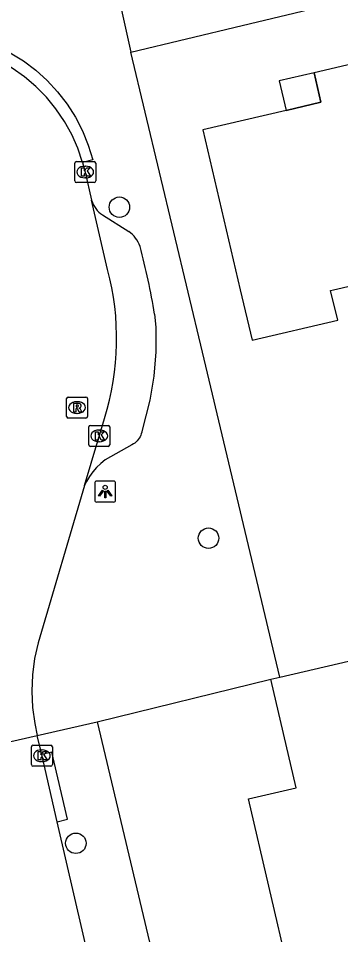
# Model space of a CAD drawing. Extents: x 162026 to 163499, y 387297 to 388169.
# Drawn here: x 163119.62 to 163135.01, y 388037.54 to 388081.31 of the extents above; entities that cross this region are included whole.
import ezdxf

# ---------------------------------------------------------------- set-up
doc = ezdxf.new("R2010")
doc.units = 0
for name, color, linetype in [('IMGEO_Boom', 7, 'Continuous'), ('IMGEO_Kolk', 7, 'Continuous'), ('IMGEO_Lichtpunt', 7, 'Continuous'), ('IMGEO_Muur', 7, 'Continuous'), ('IMGEO_Pand', 7, 'Continuous'), ('IMGEO_Pand_overbouw', 7, 'Continuous'), ('IMGEO_Rijbaan_lokaal_open', 7, 'Continuous'), ('IMGEO_Rioolput', 7, 'Continuous'), ('IMGEO_Voetpad_open', 7, 'Continuous')]:
    doc.layers.add(name, color=color, linetype=linetype)

msp = doc.modelspace()

# ---------------------------------------------------------------- linework, layer by layer
at = {"layer": 'IMGEO_Boom'}
for centre in [(163124.443, 388072.286), (163128.7, 388056.478), (163122.364, 388041.907)]:
    msp.add_circle(centre, 0.489, dxfattribs=at)
at = {"layer": 'IMGEO_Kolk'}
for p, q in [((163122.312, 388073.54), (163122.312, 388074.392)), ((163122.387, 388074.466), (163123.239, 388074.466)), ((163122.8, 388074.246), (163122.825, 388074.246)), ((163123.313, 388074.392), (163123.313, 388073.54)), ((163122.823, 388073.686), (163122.798, 388073.686)), ((163123.239, 388073.466), (163122.387, 388073.466)), ((163122.981, 388060.938), (163122.981, 388061.79)), ((163123.056, 388061.864), (163123.908, 388061.864)), ((163123.982, 388061.79), (163123.982, 388060.938)), ((163123.469, 388061.644), (163123.494, 388061.644)), ((163123.492, 388061.084), (163123.467, 388061.084)), ((163123.908, 388060.864), (163123.056, 388060.864)), ((163120.242, 388045.663), (163120.242, 388046.515)), ((163120.317, 388046.589), (163121.169, 388046.589)), ((163121.243, 388046.515), (163121.243, 388045.663)), ((163120.73, 388046.369), (163120.755, 388046.369)), ((163121.169, 388045.589), (163120.317, 388045.589)), ((163120.753, 388045.809), (163120.728, 388045.809))]:
    msp.add_line(p, q, dxfattribs=at)
for points in [[(163122.312, 388073.54), (163122.312, 388074.392)], [(163122.387, 388074.466), (163123.239, 388074.466)], [(163122.633, 388074.166), (163122.756, 388074.166), (163122.756, 388074.015), (163122.886, 388074.166), (163123.05, 388074.166), (163122.904, 388074.015), (163123.057, 388073.766), (163122.905, 388073.766), (163122.82, 388073.93), (163122.756, 388073.863), (163122.756, 388073.766), (163122.633, 388073.766), (163122.633, 388074.166)], [(163123.313, 388074.392), (163123.313, 388073.54)], [(163123.239, 388073.466), (163122.387, 388073.466)], [(163122.981, 388060.938), (163122.981, 388061.79)], [(163123.056, 388061.864), (163123.908, 388061.864)], [(163123.982, 388061.79), (163123.982, 388060.938)], [(163123.302, 388061.564), (163123.425, 388061.564), (163123.425, 388061.413), (163123.555, 388061.564), (163123.719, 388061.564), (163123.573, 388061.413), (163123.726, 388061.164), (163123.574, 388061.164), (163123.489, 388061.328), (163123.425, 388061.261), (163123.425, 388061.164), (163123.302, 388061.164), (163123.302, 388061.564)], [(163123.908, 388060.864), (163123.056, 388060.864)], [(163120.242, 388045.663), (163120.242, 388046.515)], [(163120.317, 388046.589), (163121.169, 388046.589)], [(163121.243, 388046.515), (163121.243, 388045.663)], [(163120.563, 388046.289), (163120.686, 388046.289), (163120.686, 388046.138), (163120.816, 388046.289), (163120.98, 388046.289), (163120.834, 388046.138), (163120.987, 388045.889), (163120.835, 388045.889), (163120.75, 388046.053), (163120.686, 388045.986), (163120.686, 388045.889), (163120.563, 388045.889), (163120.563, 388046.289)], [(163121.169, 388045.589), (163120.317, 388045.589)]]:
    msp.add_lwpolyline(points, dxfattribs=at)
for centre, start, end in [((163122.389, 388074.39), 91.552, 178.448), ((163122.389, 388074.39), 91.552, 178.448), ((163123.237, 388074.39), 1.552, 88.448), ((163123.237, 388074.39), 1.552, 88.448), ((163122.389, 388073.542), 181.552, 268.448), ((163122.389, 388073.542), 181.552, 268.448), ((163123.237, 388073.542), 271.552, 358.448), ((163123.237, 388073.542), 271.552, 358.448), ((163123.058, 388061.788), 91.552, 178.448), ((163123.058, 388061.788), 91.552, 178.448), ((163123.906, 388061.788), 1.552, 88.448), ((163123.906, 388061.788), 1.552, 88.448), ((163123.058, 388060.94), 181.552, 268.448), ((163123.058, 388060.94), 181.552, 268.448), ((163123.906, 388060.94), 271.552, 358.448), ((163123.906, 388060.94), 271.552, 358.448), ((163120.319, 388046.513), 91.552, 178.448), ((163120.319, 388046.513), 91.552, 178.448), ((163121.167, 388046.513), 1.552, 88.448), ((163121.167, 388046.513), 1.552, 88.448), ((163120.319, 388045.665), 181.552, 268.448), ((163120.319, 388045.665), 181.552, 268.448), ((163121.167, 388045.665), 271.552, 358.448), ((163121.167, 388045.665), 271.552, 358.448)]:
    msp.add_arc(centre, 0.0765, start, end, dxfattribs=at)
for centre, major_axis, ratio, start_param, end_param in [((163122.799, 388073.966), (-0.387, 0.002), 0.722429, 4.712389, 7.853982), ((163122.824, 388073.966), (-0.39, 0.002), 0.717154, 1.570796, 4.712389), ((163123.468, 388061.364), (-0.387, 0.002), 0.722429, 4.712389, 7.853982), ((163123.493, 388061.364), (-0.39, 0.002), 0.717154, 1.570796, 4.712389), ((163120.729, 388046.089), (-0.387, 0.002), 0.722429, 4.712389, 7.853982), ((163120.754, 388046.089), (-0.39, 0.002), 0.717154, 1.570796, 4.712389)]:
    msp.add_ellipse(centre, major_axis=major_axis, ratio=ratio, start_param=start_param, end_param=end_param, dxfattribs=at)
at = {"layer": 'IMGEO_Lichtpunt'}
for p, q in [((163124.167, 388059.203), (163123.359, 388059.203)), ((163124.167, 388059.203), (163123.359, 388059.203)), ((163123.265, 388059.108), (163123.265, 388058.301)), ((163123.265, 388059.108), (163123.265, 388058.301)), ((163124.261, 388058.301), (163124.261, 388059.108)), ((163124.261, 388058.301), (163124.261, 388059.108)), ((163123.359, 388058.207), (163124.167, 388058.207)), ((163123.359, 388058.207), (163124.167, 388058.207))]:
    msp.add_line(p, q, dxfattribs=at)
for points in [[(163123.639, 388058.772), (163123.678, 388058.744), (163123.49, 388058.482), (163123.452, 388058.509), (163123.639, 388058.772)], [(163123.741, 388058.724), (163123.788, 388058.724), (163123.788, 388058.402), (163123.741, 388058.402), (163123.741, 388058.724)], [(163123.851, 388058.744), (163123.889, 388058.771), (163124.076, 388058.509), (163124.037, 388058.481), (163123.851, 388058.744)]]:
    msp.add_lwpolyline(points, dxfattribs=at)
msp.add_circle((163123.764, 388058.906), 0.0994, dxfattribs=at)
for centre, start, end in [((163123.359, 388059.108), 90, 180), ((163123.359, 388059.108), 90, 180), ((163124.167, 388059.108), 0, 90), ((163124.167, 388059.108), 0, 90), ((163123.359, 388058.301), 180, 270), ((163123.359, 388058.301), 180, 270), ((163124.167, 388058.301), 270, 0), ((163124.167, 388058.301), 270, 360)]:
    msp.add_arc(centre, 0.0946, start, end, dxfattribs=at)
at = {"layer": 'IMGEO_Muur'}
msp.add_lwpolyline([(163132.109, 388049.844), (163128.407, 388065.363)], dxfattribs=at)
at = {"layer": 'IMGEO_Pand'}
for points in [[(163138.861, 388078.486), (163138.547, 388079.83), (163133.742, 388078.706), (163134.071, 388077.297), (163132.402, 388076.907), (163128.431, 388075.978), (163130.218, 388068.338), (163130.782, 388065.93), (163134.872, 388066.887), (163134.526, 388068.303), (163134.67, 388068.337), (163139.539, 388069.476), (163141.019, 388069.822), (163140.774, 388070.867)], [(163148.307, 388053.61), (163149.378, 388049.006), (163139.212, 388046.642), (163141.154, 388038.291), (163143.504, 388038.837), (163145.574, 388029.931), (163139.358, 388028.486), (163134.487, 388027.353), (163130.61, 388044.027), (163132.881, 388044.555), (163131.675, 388049.743)], [(163132.109, 388049.844), (163136.546, 388050.876), (163144.925, 388052.824)], [(163131.675, 388049.743), (163132.109, 388049.844)]]:
    msp.add_lwpolyline(points, dxfattribs=at)
at = {"layer": 'IMGEO_Pand_overbouw'}
msp.add_lwpolyline([(163132.402, 388076.907), (163134.071, 388077.297), (163133.742, 388078.706), (163132.072, 388078.315)], close=True, dxfattribs=at)
at = {"layer": 'IMGEO_Rijbaan_lokaal_open'}
for points in [[(163122.688, 388074.425), (163122.456, 388075.104), (163122.165, 388075.759), (163121.816, 388076.385), (163121.413, 388076.978), (163120.959, 388077.533), (163120.456, 388078.044), (163119.91, 388078.509), (163119.325, 388078.923), (163118.705, 388079.283), (163118.055, 388079.586), (163117.381, 388079.831), (163116.688, 388080.013), (163115.981, 388080.134), (163115.266, 388080.19), (163114.549, 388080.183), (163114.046, 388080.139)], [(163122.688, 388074.425), (163122.808, 388073.965), (163123.118, 388072.619)], [(163123.879, 388069.308), (163123.118, 388072.619)], [(163122.779, 388058.994), (163123.727, 388062.202)], [(163122.779, 388058.994), (163120.562, 388051.488), (163120.391, 388050.728), (163120.288, 388049.956), (163120.255, 388049.177), (163120.291, 388048.399), (163120.397, 388047.627), (163120.52, 388047.06)], [(163112.34, 388045.199), (163120.52, 388047.06)], [(163120.731, 388046.147), (163120.52, 388047.06)], [(163121.473, 388042.94), (163120.731, 388046.147)], [(163127.975, 388014.81), (163121.473, 388042.94)]]:
    msp.add_lwpolyline(points, dxfattribs=at)
msp.add_arc((163111.557, 388066.017), 12.754, 342.5956, 14.9537, dxfattribs=at)
at = {"layer": 'IMGEO_Rioolput'}
for p, q in [((163121.919, 388062.291), (163121.919, 388063.143)), ((163121.994, 388063.217), (163122.846, 388063.217)), ((163122.92, 388063.143), (163122.92, 388062.291)), ((163122.407, 388062.997), (163122.432, 388062.997)), ((163122.846, 388062.217), (163121.994, 388062.217)), ((163122.43, 388062.437), (163122.405, 388062.437))]:
    msp.add_line(p, q, dxfattribs=at)
for points in [[(163121.919, 388062.291), (163121.919, 388063.143)], [(163121.994, 388063.217), (163122.846, 388063.217)], [(163122.92, 388063.143), (163122.92, 388062.291)], [(163122.508, 388062.915), (163122.256, 388062.917), (163122.256, 388062.517)], [(163122.256, 388062.517), (163122.38, 388062.517), (163122.38, 388062.679), (163122.391, 388062.679)], [(163122.434, 388062.836), (163122.38, 388062.836), (163122.38, 388062.755)], [(163122.38, 388062.755), (163122.432, 388062.755)], [(163122.846, 388062.217), (163121.994, 388062.217)], [(163122.438, 388062.65), (163122.509, 388062.517), (163122.649, 388062.517), (163122.584, 388062.643)]]:
    msp.add_lwpolyline(points, dxfattribs=at)
for centre, radius, start, end in [((163121.996, 388063.141), 0.0765, 91.552, 178.448), ((163121.996, 388063.141), 0.0765, 91.552, 178.448), ((163122.844, 388063.141), 0.0765, 1.552, 88.448), ((163122.844, 388063.141), 0.0765, 1.552, 88.448), ((163122.39, 388062.626), 0.0533, 26.0293, 88.6989), ((163122.416, 388062.944), 0.19, 274.7715, 282.9687), ((163122.44, 388062.74), 0.0964, 77.0061, 93.1865), ((163122.454, 388062.797), 0.0378, 276.6634, 79.6772), ((163122.507, 388062.805), 0.109, 350.3612, 89.416), ((163122.505, 388062.805), 0.112, 277.5842, 350.9817), ((163122.489, 388062.59), 0.108, 29.5134, 73.7905), ((163121.996, 388062.293), 0.0765, 181.552, 268.448), ((163121.996, 388062.293), 0.0765, 181.552, 268.448), ((163122.844, 388062.293), 0.0765, 271.552, 358.448), ((163122.844, 388062.293), 0.0765, 271.552, 358.448)]:
    msp.add_arc(centre, radius, start, end, dxfattribs=at)
for centre, major_axis, ratio, start_param, end_param in [((163122.406, 388062.717), (-0.387, 0.002), 0.722429, 4.712389, 7.853982), ((163122.431, 388062.717), (-0.39, 0.002), 0.717154, 1.570796, 4.712389)]:
    msp.add_ellipse(centre, major_axis=major_axis, ratio=ratio, start_param=start_param, end_param=end_param, dxfattribs=at)
at = {"layer": 'IMGEO_Voetpad_open'}
for points in [[(163124.989, 388079.691), (163130.309, 388080.957), (163170.568, 388090.602)], [(163123.975, 388084.295), (163124.989, 388079.691)], [(163114.046, 388080.139), (163113.935, 388080.627), (163114.246, 388080.669), (163114.983, 388080.72), (163115.72, 388080.705), (163116.454, 388080.625), (163117.177, 388080.479), (163117.885, 388080.269), (163118.571, 388079.997), (163119.23, 388079.664), (163119.856, 388079.275), (163120.445, 388078.83), (163120.992, 388078.335), (163121.493, 388077.793), (163121.943, 388077.208), (163122.34, 388076.586), (163122.679, 388075.93), (163122.958, 388075.247), (163123.175, 388074.542), (163122.688, 388074.425)], [(163132.109, 388049.844), (163128.407, 388065.363), (163124.989, 388079.691)], [(163123.632, 388071.914), (163124.895, 388071.119)], [(163126.123, 388067.176), (163126.183, 388066.553), (163126.191, 388065.383), (163126.094, 388064.217), (163125.894, 388063.065), (163125.514, 388061.581), (163125.507, 388061.545), (163125.488, 388061.468), (163125.462, 388061.394), (163125.429, 388061.322), (163125.39, 388061.254), (163125.345, 388061.189), (163125.294, 388061.129), (163125.239, 388061.073), (163125.178, 388061.023), (163125.113, 388060.978), (163125.045, 388060.939), (163123.762, 388060.216), (163123.549, 388060.044), (163123.352, 388059.853), (163123.173, 388059.646), (163123.013, 388059.424), (163122.874, 388059.188), (163122.779, 388058.994)], [(163123.378, 388047.715), (163131.675, 388049.743)], [(163120.52, 388047.06), (163123.378, 388047.715)], [(163123.378, 388047.715), (163126.19, 388035.911), (163134.662, 388000), (163140.779, 387974.052), (163143.963, 387960.549)], [(163121.473, 388042.94), (163121.958, 388043.059), (163121.216, 388046.265), (163120.731, 388046.147)]]:
    msp.add_lwpolyline(points, dxfattribs=at)
for centre, radius, start, end in [((163124.3, 388072.941), 1.225, 195.2418, 236.9482), ((163124.122, 388069.978), 1.378, 18.5401, 55.9006), ((163092.612, 388061.692), 33.957, 9.2934, 14.8865)]:
    msp.add_arc(centre, radius, start, end, dxfattribs=at)

doc.saveas('drawing.dxf')
